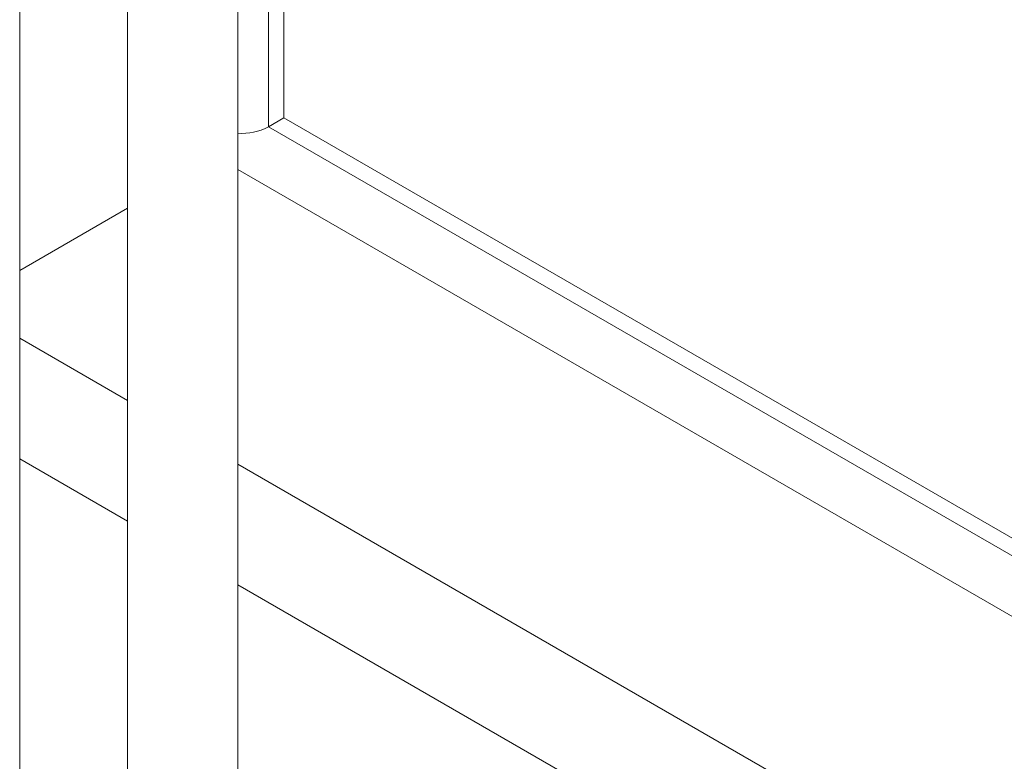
# Model space of a CAD drawing. Header units: millimetres. Extents: x 525 to 29324, y 175 to 20618.
# Tile 363 of 588: x 21274 to 21452, y 12732 to 12867. Entities that reach past the tile are written whole.
import ezdxf

# ---------------------------------------------------------------- set-up
doc = ezdxf.new("R2010")
doc.units = ezdxf.units.MM
doc.linetypes.add('SLD-Continua', pattern=[0])

msp = doc.modelspace()

# ---------------------------------------------------------------- linework, layer by layer
at = {"color": 7, "linetype": 'SLD-Continua', "lineweight": 18, "ltscale": 35}
for p, q in [((21318.73, 12847.11), (21318.73, 12981.1)), ((21318.73, 12847.11), (21318.73, 12981.1)), ((21318.73, 12847.11), (21318.73, 12981.1)), ((21318.73, 12847.11), (21318.73, 12981.1)), ((21318.73, 12847.11), (21318.73, 12981.1)), ((21313.13, 12042.21), (21313.13, 12978.3)), ((21321.51, 12848.72), (21321.51, 12979.49)), ((21321.51, 12848.72), (21321.51, 12979.49)), ((21321.51, 12848.72), (21321.51, 12979.49)), ((21321.51, 12848.72), (21321.51, 12979.49)), ((21321.51, 12848.72), (21321.51, 12979.49)), ((21293.13, 12966.76), (21293.13, 12042.21)), ((21273.53, 12019.35), (21273.53, 12955.45)), ((21321.51, 12848.72), (21318.73, 12847.11)), ((21321.51, 12848.72), (21318.73, 12847.11)), ((21321.51, 12848.72), (21318.73, 12847.11)), ((21321.51, 12848.72), (21318.73, 12847.11)), ((21321.51, 12848.72), (21318.73, 12847.11)), ((21639.71, 12665.07), (21321.51, 12848.72)), ((21639.71, 12665.07), (21321.51, 12848.72)), ((21639.71, 12665.07), (21321.51, 12848.72)), ((21639.71, 12665.07), (21321.51, 12848.72)), ((21639.71, 12665.07), (21321.51, 12848.72)), ((21639.71, 12661.86), (21318.73, 12847.11)), ((21639.71, 12661.86), (21318.73, 12847.11)), ((21639.71, 12661.86), (21318.73, 12847.11)), ((21639.71, 12661.86), (21318.73, 12847.11)), ((21639.71, 12661.86), (21318.73, 12847.11)), ((21639.71, 12650.9), (21313.13, 12839.39)), ((21639.71, 12650.9), (21313.13, 12839.39)), ((21639.71, 12650.9), (21313.13, 12839.39)), ((21639.71, 12650.9), (21313.13, 12839.39)), ((21639.71, 12650.9), (21313.13, 12839.39)), ((21293.13, 12832.32), (21273.53, 12821)), ((21293.13, 12832.32), (21273.53, 12821)), ((21293.13, 12832.32), (21273.53, 12821)), ((21293.13, 12832.32), (21273.53, 12821)), ((21293.13, 12832.32), (21273.53, 12821)), ((21293.13, 12797.42), (21273.53, 12808.73)), ((21293.13, 12797.42), (21273.53, 12808.73)), ((21293.13, 12797.42), (21273.53, 12808.73)), ((21293.13, 12797.42), (21273.53, 12808.73)), ((21293.13, 12797.42), (21273.53, 12808.73)), ((21293.13, 12775.51), (21273.53, 12786.82)), ((21293.13, 12775.51), (21273.53, 12786.82)), ((21293.13, 12775.51), (21273.53, 12786.82)), ((21293.13, 12775.51), (21273.53, 12786.82)), ((21293.13, 12775.51), (21273.53, 12786.82)), ((21639.71, 12597.39), (21313.13, 12785.88)), ((21639.71, 12597.39), (21313.13, 12785.88)), ((21639.71, 12597.39), (21313.13, 12785.88)), ((21639.71, 12597.39), (21313.13, 12785.88)), ((21639.71, 12597.39), (21313.13, 12785.88)), ((21639.71, 12575.48), (21313.13, 12763.97)), ((21639.71, 12575.48), (21313.13, 12763.97)), ((21639.71, 12575.48), (21313.13, 12763.97)), ((21639.71, 12575.48), (21313.13, 12763.97)), ((21639.71, 12575.48), (21313.13, 12763.97))]:
    msp.add_line(p, q, dxfattribs=at)
at = {"color": 7, "linetype": 'SLD-Continua', "lineweight": 18, "ltscale": 1225}
msp.add_arc((21313.9, 12856.26), 10.34, 265.7065, 297.8111, dxfattribs=at)
msp.add_arc((21313.9, 12856.26), 10.34, 265.7065, 297.8111, dxfattribs=at)
msp.add_arc((21313.9, 12856.26), 10.34, 265.7065, 297.8111, dxfattribs=at)
msp.add_arc((21313.9, 12856.26), 10.34, 265.7065, 297.8111, dxfattribs=at)
msp.add_arc((21313.9, 12856.26), 10.34, 265.7065, 297.8111, dxfattribs=at)

doc.saveas('drawing.dxf')
